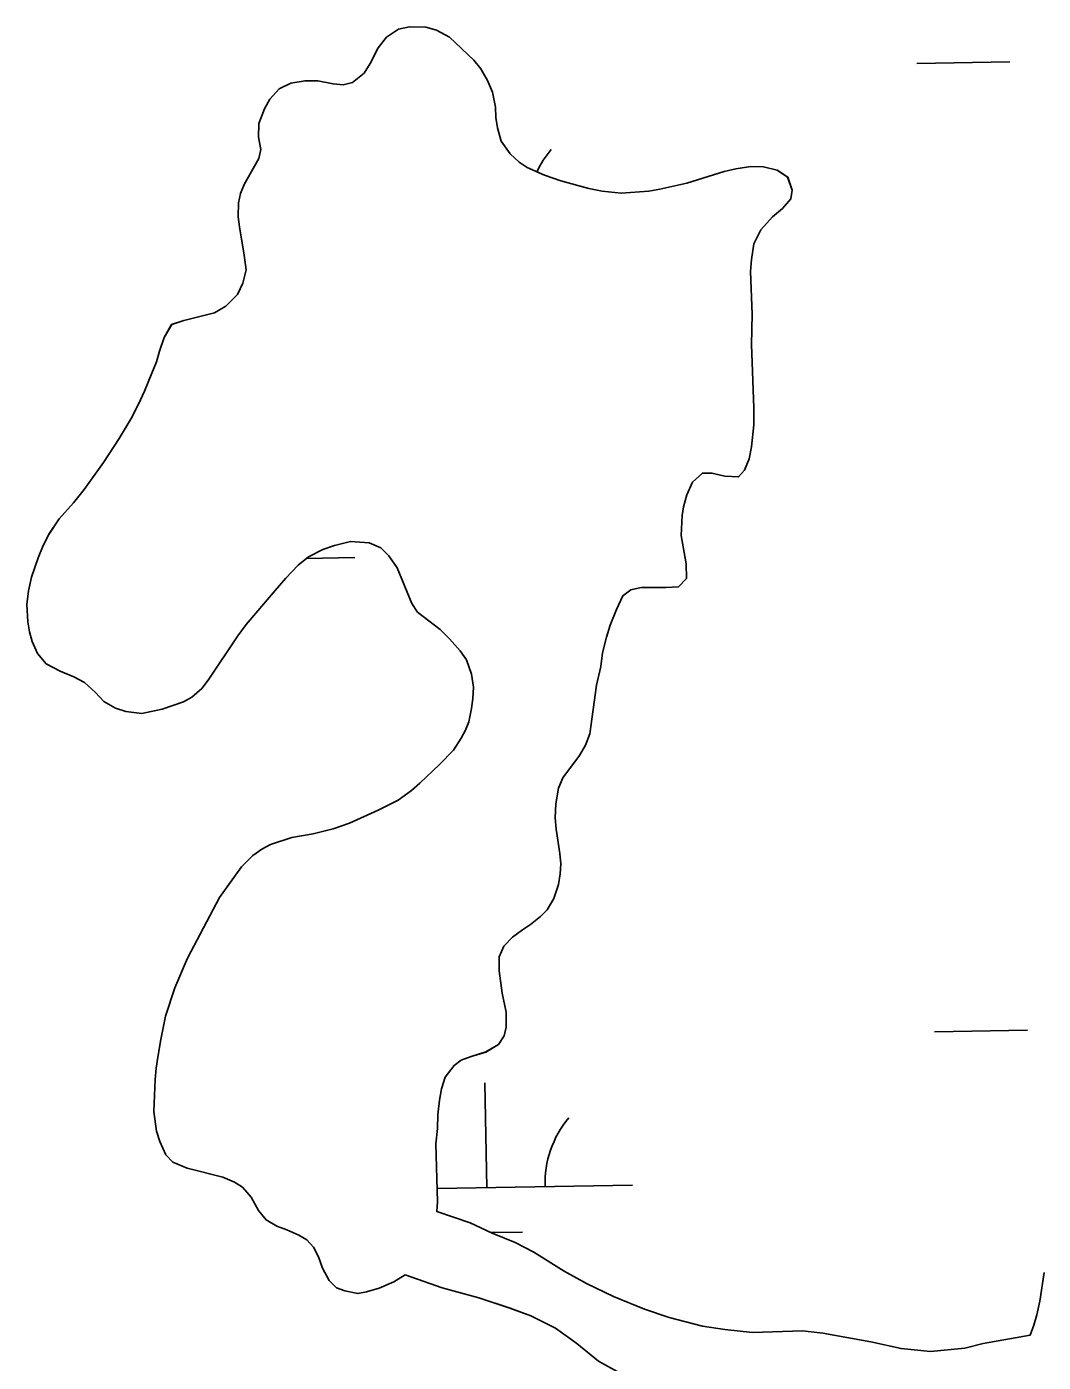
# Model space of a CAD drawing. Extents: x 3957609 to 3995875, y 234277 to 260273.
# Drawn here: x 3981425.3 to 3981774.3, y 245174.9 to 245633.7 of the extents above; entities that cross this region are included whole.
import ezdxf

# ---------------------------------------------------------------- set-up
doc = ezdxf.new("R2010")
doc.units = 0
doc.layers.add('V-TOPO-SHOR', color=7, linetype='Continuous')
doc.layers.add('V-WETL-SWMP', color=7, linetype='Continuous')

msp = doc.modelspace()

# ---------------------------------------------------------------- linework, layer by layer
at = {"layer": 'V-TOPO-SHOR'}
msp.add_line((3981566.314, 245230.056), (3981566.089, 245226.661), dxfattribs=at)
for points in [[(3981510.578, 245439.982), (3981500.655, 245428.344), (3981497.774, 245424.426), (3981487.624, 245409.178), (3981485.383, 245406.321), (3981481.973, 245403.362), (3981479.1, 245401.781), (3981471.762, 245399.262), (3981464.856, 245397.804), (3981459.339, 245398.463), (3981455.732, 245399.54), (3981451.813, 245401.892), (3981448.96, 245404.982), (3981445.15, 245408.396), (3981441.441, 245410.321), (3981436.778, 245412.252), (3981432.01, 245414.821), (3981429.051, 245418.337), (3981427.159, 245422.484), (3981426.217, 245425.779), (3981425.698, 245429.286), (3981425.297, 245435.233), (3981425.954, 245439.902), (3981426.929, 245444.57), (3981429.186, 245451.25), (3981430.902, 245455.49), (3981432.934, 245459.303), (3981436.461, 245464.597), (3981441.368, 245470.1), (3981444.997, 245474.757), (3981451.616, 245483.967), (3981457.066, 245492.227), (3981461.129, 245499.11), (3981463.695, 245503.984), (3981465.731, 245508.437), (3981468.305, 245514.689), (3981469.806, 245518.507), (3981470.884, 245522.218), (3981472.495, 245526.883), (3981475.061, 245531.331), (3981479.209, 245532.802), (3981489.731, 245535.413), (3981493.668, 245537.627), (3981497.614, 245541.645), (3981499.539, 245545.567), (3981500.62, 245550.128), (3981500.004, 245555.227), (3981498.345, 245564.896), (3981497.933, 245568.4), (3981497.954, 245573.178), (3981498.71, 245576.361), (3981499.998, 245579.435), (3981505.024, 245588.44), (3981505.673, 245591.516), (3981504.841, 245595.765), (3981504.966, 245600.439), (3981506.898, 245605.42), (3981508.823, 245608.809), (3981511.915, 245612.301), (3981515.96, 245614.302), (3981520.847, 245615.131), (3981525.199, 245615.115), (3981530.505, 245614.03), (3981533.9, 245613.698), (3981537.196, 245614.533), (3981541.136, 245617.704), (3981543.168, 245620.987), (3981545.951, 245626.389), (3981548.832, 245630.094), (3981552.984, 245632.838), (3981556.703, 245633.672), (3981562.331, 245633.543), (3981565.935, 245632.468), (3981570.492, 245630.112), (3981578.848, 245622.222), (3981581.17, 245619.24), (3981583.491, 245615.195), (3981585.172, 245611.152), (3981586.215, 245606.053), (3981586.411, 245602.442), (3981586.927, 245598.936), (3981588.185, 245594.365), (3981591.244, 245590), (3981594.419, 245587.121), (3981597.171, 245585.304), (3981603.106, 245582.626), (3981608.726, 245580.69), (3981618.272, 245578.104), (3981622.835, 245577.235), (3981629.413, 245576.465), (3981638.867, 245577.172), (3981642.69, 245577.899), (3981651.937, 245579.984), (3981664.8, 245583.967), (3981668.733, 245584.8), (3981673.939, 245585.628), (3981678.291, 245585.505), (3981682.958, 245584.424), (3981686.558, 245581.966), (3981688.133, 245577.501), (3981687.591, 245574.53)], [(3981687.591, 245574.53), (3981684.816, 245571.251), (3981681.301, 245568.398), (3981677.355, 245563.954), (3981674.997, 245559.08), (3981674.127, 245553.669), (3981673.791, 245549.634), (3981674.369, 245534.981), (3981674.115, 245524.47), (3981674.981, 245502.7), (3981674.956, 245496.861), (3981674.184, 245489.325), (3981673.318, 245485.294), (3981671.708, 245481.372), (3981669.683, 245479.044), (3981665.011, 245479.275), (3981660.557, 245480.357), (3981657.266, 245480.369), (3981653.856, 245477.199), (3981651.927, 245472.853), (3981650.847, 245468.716), (3981650.305, 245465.744), (3981649.959, 245458.951), (3981651.724, 245449.176), (3981651.81, 245444.078), (3981649.037, 245441.223), (3981644.683, 245441.029), (3981636.294, 245441.064), (3981632.682, 245440.228), (3981630.019, 245438.221), (3981627.768, 245433.453), (3981625.624, 245428.153), (3981624.334, 245424.016), (3981623.038, 245418.607), (3981622.38, 245413.94), (3981620.975, 245407.468), (3981618.677, 245390.808), (3981617.174, 245386.886), (3981615.036, 245383.283), (3981609.377, 245375.663), (3981607.876, 245372.165), (3981607.006, 245366.754), (3981606.774, 245361.87), (3981607.078, 245358.046), (3981608.317, 245349.653), (3981608.622, 245346.147), (3981608.394, 245342.645), (3981607.85, 245339.036), (3981606.236, 245334.16), (3981603.991, 245330.347), (3981601.753, 245328.02), (3981598.236, 245325.274), (3981595.469, 245323.48), (3981592.062, 245320.944), (3981589.076, 245317.878), (3981587.468, 245314.17), (3981587.554, 245309.392), (3981588.584, 245301.742), (3981589.94, 245295.154), (3981589.917, 245290.056), (3981589.268, 245287.087), (3981587.239, 245284.017), (3981582.874, 245281.486), (3981577.879, 245279.913), (3981574.475, 245278.653), (3981572.026, 245276.857), (3981568.932, 245272.837), (3981567.748, 245268.806), (3981566.988, 245264.987), (3981566.435, 245259.891), (3981566.31, 245255.222), (3981565.757, 245249.914), (3981566.314, 245230.056)], [(3981555.275, 245204.937), (3981551.337, 245202.513), (3981546.34, 245200.409), (3981541.982, 245199.154), (3981539.004, 245198.527), (3981534.55, 245199.396), (3981531.687, 245200.469), (3981529.149, 245203.027), (3981526.831, 245207.178), (3981525.467, 245211.112), (3981523.779, 245214.409), (3981521.455, 245216.967), (3981518.7, 245218.573), (3981514.567, 245220.394), (3981511.176, 245221.682), (3981507.469, 245223.82), (3981504.932, 245227.017), (3981502.402, 245231.59), (3981499.338, 245235.002), (3981496.584, 245236.819), (3981492.664, 245238.533), (3981480.36, 245241.556), (3981475.483, 245243.593), (3981473.05, 245246.151), (3981470.947, 245250.725), (3981469.898, 245254.339), (3981468.971, 245261.032), (3981469.442, 245272.073), (3981469.776, 245275.894), (3981470.32, 245279.714), (3981471.301, 245285.762), (3981472.927, 245293.825), (3981476.153, 245303.579), (3981480.546, 245313.756), (3981491.462, 245334.521), (3981499.044, 245345.109), (3981502.881, 245349.02), (3981505.97, 245351.132), (3981508.948, 245352.817), (3981516.284, 245355.123), (3981523.615, 245356.475), (3981530.523, 245358.144), (3981536.159, 245360.141), (3981545.947, 245364.559), (3981552.861, 245368.034), (3981557.44, 245371.309), (3981560.318, 245373.844), (3981567.033, 245380.189), (3981571.829, 245385.157), (3981574.5, 245389.288), (3981575.893, 245392.043), (3981577.072, 245394.906), (3981578.047, 245399.467), (3981578.485, 245402.862), (3981578.715, 245406.79), (3981577.99, 245411.253), (3981576.31, 245416.25), (3981574.092, 245419.338), (3981570.498, 245423.387), (3981567.221, 245426.586), (3981559.494, 245432.562), (3981557.489, 245435.544), (3981552.443, 245447.775), (3981549.592, 245451.928), (3981546.844, 245454.699), (3981542.815, 245456.415), (3981536.446, 245456.866), (3981530.921, 245455.506), (3981526.986, 245454.038), (3981521.985, 245451.615), (3981518.471, 245448.762), (3981514.205, 245444.216), (3981510.578, 245439.982)], [(3981566.089, 245226.661), (3981577.541, 245222.792), (3981585.066, 245219.255), (3981593.016, 245216.038), (3981599.373, 245212.722), (3981609.859, 245206.201), (3981617.485, 245201.923), (3981626.812, 245197.532), (3981637.413, 245193.135), (3981645.895, 245190.339), (3981657.352, 245187.321), (3981664.991, 245186.12), (3981674.436, 245185.127), (3981691.642, 245185.694), (3981698.646, 245184.922), (3981715.091, 245181.881), (3981725.489, 245179.61), (3981735.571, 245178.612), (3981747.361, 245179.733), (3981753.632, 245181.299), (3981769.775, 245184.208)], [(3981555.275, 245204.937), (3981567.893, 245200.428), (3981580.515, 245197.083), (3981591.224, 245193.536), (3981598.328, 245190.853), (3981606.805, 245186.677), (3981614.217, 245181.338), (3981621.624, 245175.256), (3981629.04, 245171.19), (3981639.858, 245167.854), (3981648.236, 245165.698), (3981656.512, 245164.072), (3981664.897, 245162.869), (3981674.131, 245162.407), (3981693.462, 245163.496), (3981701.949, 245161.868), (3981714.36, 245158.739), (3981737.586, 245151.847), (3981747.869, 245148.196), (3981753.692, 245145.945)], [(3981769.775, 245184.208), (3981771.063, 245187.708), (3981772.138, 245191.206), (3981773.113, 245195.873), (3981774.641, 245205.742)]]:
    msp.add_lwpolyline(points, dxfattribs=at)
at = {"layer": 'V-WETL-SWMP'}
for p, q in [((3981730.872, 245621.022), (3981762.867, 245621.603)), ((3981521.238, 245451.008), (3981537.926, 245451.312)), ((3981736.92, 245288.401), (3981768.915, 245288.983)), ((3981583.276, 245234.857), (3981582.622, 245270.851)), ((3981566.189, 245234.547), (3981633.268, 245235.766)), ((3981584.654, 245219.449), (3981595.555, 245219.647))]:
    msp.add_line(p, q, dxfattribs=at)
for points in [[(3981425.699, 245429.285), (3981425.298, 245435.233), (3981425.955, 245439.902), (3981426.929, 245444.57), (3981429.186, 245451.25), (3981430.902, 245455.49), (3981432.935, 245459.304), (3981436.46, 245464.598), (3981441.367, 245470.1), (3981444.996, 245474.757), (3981451.616, 245483.967), (3981457.065, 245492.227), (3981461.128, 245499.111), (3981463.696, 245503.985), (3981465.731, 245508.436), (3981468.305, 245514.69), (3981469.807, 245518.506), (3981470.884, 245522.218), (3981472.495, 245526.883), (3981475.062, 245531.332), (3981479.209, 245532.802), (3981489.731, 245535.413), (3981493.668, 245537.627), (3981497.613, 245541.646), (3981499.54, 245545.566), (3981500.621, 245550.128), (3981500.004, 245555.227), (3981498.345, 245564.895), (3981497.934, 245568.401), (3981497.954, 245573.179), (3981498.71, 245576.361), (3981499.997, 245579.435), (3981505.024, 245588.439), (3981505.673, 245591.516), (3981504.841, 245595.766), (3981504.966, 245600.438), (3981506.898, 245605.42), (3981508.823, 245608.81), (3981511.916, 245612.301), (3981515.959, 245614.302), (3981520.846, 245615.131), (3981525.199, 245615.114), (3981530.504, 245614.03), (3981533.9, 245613.698), (3981537.195, 245614.534), (3981541.136, 245617.703), (3981543.167, 245620.986), (3981545.95, 245626.39), (3981548.832, 245630.094), (3981552.984, 245632.838), (3981556.703, 245633.672), (3981562.33, 245633.543), (3981565.936, 245632.467), (3981570.492, 245630.112), (3981578.847, 245622.221), (3981581.171, 245619.239), (3981583.491, 245615.195), (3981585.173, 245611.153), (3981586.214, 245606.053), (3981586.412, 245602.442), (3981586.928, 245598.936), (3981588.184, 245594.365), (3981591.245, 245590), (3981594.419, 245587.12), (3981597.172, 245585.304), (3981603.107, 245582.625), (3981608.726, 245580.691), (3981618.272, 245578.104), (3981622.834, 245577.236), (3981629.413, 245576.466), (3981638.866, 245577.171), (3981642.691, 245577.898), (3981651.937, 245579.984), (3981664.801, 245583.967), (3981668.733, 245584.8), (3981673.939, 245585.628), (3981678.291, 245585.504), (3981682.959, 245584.423), (3981686.559, 245581.967), (3981688.133, 245577.501), (3981687.59, 245574.53), (3981684.816, 245571.25), (3981681.301, 245568.398), (3981677.354, 245563.954), (3981674.998, 245559.08), (3981674.127, 245553.668), (3981673.792, 245549.635), (3981674.369, 245534.98), (3981674.114, 245524.47), (3981674.981, 245502.7), (3981674.957, 245496.861), (3981674.184, 245489.325), (3981673.318, 245485.294), (3981671.709, 245481.372), (3981669.682, 245479.044), (3981665.012, 245479.276), (3981660.556, 245480.356), (3981657.265, 245480.369), (3981653.855, 245477.198), (3981651.926, 245472.852), (3981650.847, 245468.716)], [(3981650.847, 245468.716), (3981650.304, 245465.745), (3981649.958, 245458.951), (3981651.723, 245449.176), (3981651.809, 245444.079), (3981649.036, 245441.224), (3981644.682, 245441.029), (3981636.295, 245441.063), (3981632.681, 245440.228), (3981630.019, 245438.222), (3981627.769, 245433.453), (3981625.624, 245428.153), (3981624.333, 245424.017), (3981623.037, 245418.608), (3981622.381, 245413.939), (3981620.975, 245407.468), (3981618.677, 245390.807), (3981617.175, 245386.885), (3981615.036, 245383.284), (3981609.378, 245375.662), (3981607.877, 245372.164), (3981607.006, 245366.753), (3981606.774, 245361.87), (3981607.077, 245358.046), (3981608.317, 245349.653), (3981608.621, 245346.148), (3981608.394, 245342.645), (3981607.849, 245339.037), (3981606.236, 245334.16), (3981603.991, 245330.347), (3981601.752, 245328.02), (3981598.237, 245325.274), (3981595.469, 245323.48), (3981592.061, 245320.945), (3981589.075, 245317.878), (3981587.468, 245314.169), (3981587.554, 245309.391), (3981588.585, 245301.742), (3981589.939, 245295.153), (3981589.918, 245290.057), (3981589.269, 245287.087), (3981587.239, 245284.016), (3981582.875, 245281.485), (3981577.879, 245279.913), (3981574.476, 245278.653), (3981572.026, 245276.858), (3981568.931, 245272.836), (3981567.747, 245268.806), (3981566.988, 245264.986), (3981566.436, 245259.892), (3981566.311, 245255.221), (3981565.758, 245249.914), (3981566.315, 245230.057), (3981566.089, 245226.66), (3981577.541, 245222.791), (3981585.065, 245219.256), (3981593.016, 245216.038), (3981599.373, 245212.721), (3981609.859, 245206.201), (3981617.486, 245201.923), (3981626.812, 245197.531), (3981637.413, 245193.135), (3981645.896, 245190.34), (3981657.351, 245187.32), (3981664.991, 245186.121), (3981674.437, 245185.127), (3981691.641, 245185.694), (3981698.646, 245184.922), (3981715.092, 245181.882), (3981725.488, 245179.61), (3981735.571, 245178.613), (3981747.362, 245179.733), (3981753.633, 245181.3), (3981769.774, 245184.208), (3981771.063, 245187.707), (3981772.139, 245191.206), (3981773.113, 245195.874), (3981774.64, 245205.742)], [(3981629.041, 245171.191), (3981621.625, 245175.256), (3981614.217, 245181.338), (3981606.806, 245186.677), (3981598.328, 245190.853), (3981591.225, 245193.536), (3981580.515, 245197.084), (3981567.893, 245200.427), (3981555.276, 245204.938), (3981551.338, 245202.512), (3981546.339, 245200.409), (3981541.981, 245199.153), (3981539.005, 245198.528), (3981534.549, 245199.395), (3981531.687, 245200.469), (3981529.149, 245203.027), (3981526.83, 245207.178), (3981525.466, 245211.112), (3981523.78, 245214.41), (3981521.455, 245216.968), (3981518.701, 245218.572), (3981514.568, 245220.393), (3981511.175, 245221.681), (3981507.468, 245223.82), (3981504.932, 245227.016), (3981502.403, 245231.591), (3981499.338, 245235.002), (3981496.584, 245236.818), (3981492.663, 245238.533), (3981480.359, 245241.556), (3981475.483, 245243.593), (3981473.051, 245246.151), (3981470.946, 245250.725), (3981469.899, 245254.339), (3981468.971, 245261.032), (3981469.441, 245272.073), (3981469.775, 245275.894), (3981470.321, 245279.714), (3981471.301, 245285.762), (3981472.927, 245293.825), (3981476.152, 245303.58), (3981480.546, 245313.755), (3981491.461, 245334.521), (3981499.043, 245345.108), (3981502.881, 245349.021), (3981505.969, 245351.131), (3981508.948, 245352.818), (3981516.284, 245355.124), (3981523.616, 245356.475), (3981530.524, 245358.145), (3981536.159, 245360.14), (3981545.946, 245364.559), (3981552.861, 245368.035), (3981557.44, 245371.308), (3981560.317, 245373.844), (3981567.032, 245380.188), (3981571.83, 245385.158), (3981574.501, 245389.288), (3981575.893, 245392.043), (3981577.073, 245394.905), (3981578.047, 245399.467), (3981578.485, 245402.863), (3981578.714, 245406.79), (3981577.989, 245411.253), (3981576.31, 245416.25), (3981574.093, 245419.338), (3981570.499, 245423.387), (3981567.221, 245426.586), (3981559.494, 245432.563), (3981557.489, 245435.544), (3981552.443, 245447.775), (3981549.593, 245451.928), (3981546.843, 245454.699), (3981542.816, 245456.415), (3981536.447, 245456.865), (3981530.92, 245455.507), (3981526.986, 245454.037), (3981521.986, 245451.615), (3981518.47, 245448.763), (3981514.205, 245444.215), (3981510.577, 245439.982), (3981500.656, 245428.343), (3981497.773, 245424.426), (3981487.624, 245409.178), (3981485.383, 245406.321), (3981481.973, 245403.362), (3981479.1, 245401.781), (3981471.763, 245399.262), (3981464.856, 245397.804), (3981459.338, 245398.464), (3981455.732, 245399.54), (3981451.813, 245401.892), (3981448.959, 245404.983), (3981445.15, 245408.396), (3981441.442, 245410.322), (3981436.778, 245412.252), (3981432.011, 245414.82), (3981429.052, 245418.336), (3981427.158, 245422.484), (3981426.216, 245425.78), (3981425.699, 245429.285)]]:
    msp.add_lwpolyline(points, dxfattribs=at)
for centre, end in [((3981632.453, 245568.956), 155.08089), ((3981638.501, 245236.336), 181.81353)]:
    msp.add_arc(centre, 35.246, 140.26988, end, dxfattribs=at)

doc.saveas('drawing.dxf')
